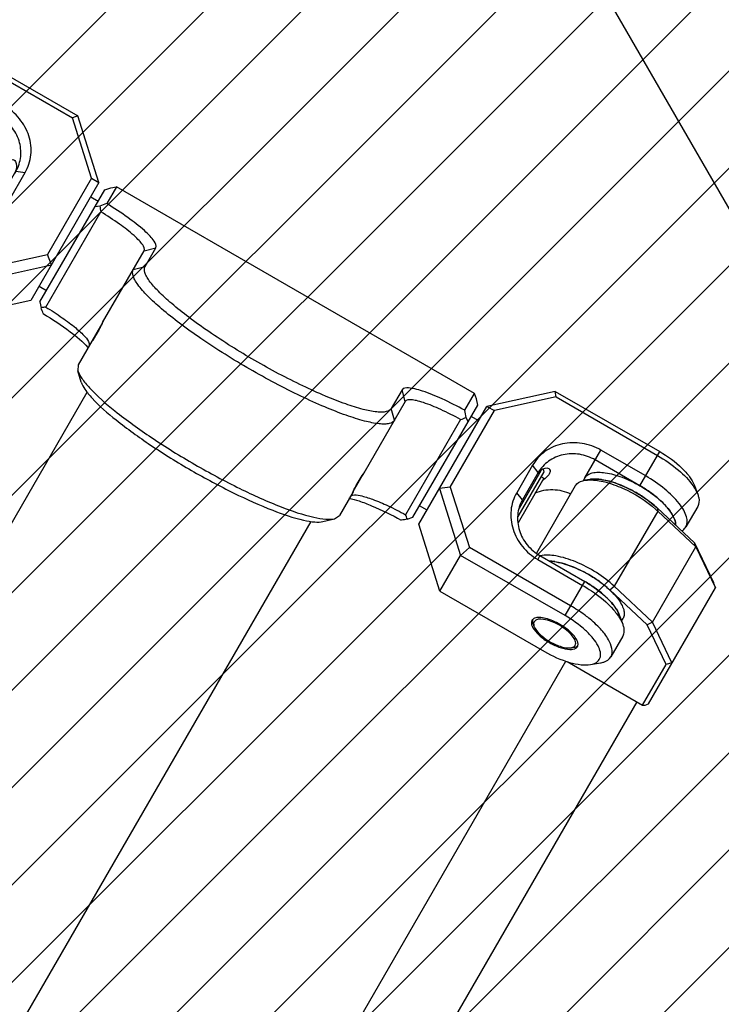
# Model space of a CAD drawing. Header units: millimetres. Extents: x -491 to 2059, y -393 to 795.
# Tile 269 of 323: x 1008 to 1040, y 558 to 604. Entities that reach past the tile are written whole.
import ezdxf

# ---------------------------------------------------------------- set-up
doc = ezdxf.new("R2010")
doc.units = ezdxf.units.MM
doc.header["$LTSCALE"] = 462.55
doc.linetypes.add('PHANTOM', pattern=[0.8, 0.45, -0.05, 0.1, -0.05, 0.1, -0.05])
doc.layers.get('0').update_dxf_attribs({"linetype": 'CONTINUOUS'})
for name, color, linetype in [('2ND_ARM_V2_PITCH_ABL245', 7, 'CONTINUOUS'), ('A2200202_ABL247', 7, 'CONTINUOUS'), ('A2300201_ABL267', 7, 'CONTINUOUS'), ('CSHCS-BR-M4-12_203_PBL298', 7, 'CONTINUOUS'), ('DEFAULT_3', 7, 'PHANTOM'), ('DR1SM11A1001_ABL212', 7, 'CONTINUOUS'), ('DR1SM11P1003_PBL213', 7, 'CONTINUOUS'), ('FWSRM-D10-V4-E2-T2_5_PBL297', 7, 'CONTINUOUS'), ('M2200201_PBL248', 7, 'CONTINUOUS'), ('M2200301_PBL290', 7, 'CONTINUOUS'), ('M2300101_PBL246', 7, 'CONTINUOUS'), ('M2300101_PBL291', 7, 'CONTINUOUS'), ('M2300201_PBL268', 7, 'CONTINUOUS'), ('M2300301_PBL305', 7, 'CONTINUOUS'), ('M2300602_PBL313', 7, 'CONTINUOUS'), ('WFM_0608_06_2_PBL299', 7, 'CONTINUOUS'), ('WFM_0608_06_2_PBL306', 7, 'CONTINUOUS'), ('WFM_0608_06_2_PBL317', 7, 'CONTINUOUS'), ('WFM_0608_06_2_PBL318', 7, 'CONTINUOUS'), ('위_8_VBL211', 7, 'CONTINUOUS')]:
    doc.layers.add(name, color=color, linetype=linetype)

# ---------------------------------------------------------------- blocks, each defined once
blk = doc.blocks.new('DR1SM11P1003_PBL213', base_point=(1489.09, 2262.13))
at = {"layer": 'DR1SM11P1003_PBL213', "color": 7}
blk.add_line((1724.79, 2346.3), (1631.24, 2508.34), dxfattribs=at)
blk = doc.blocks.new('DR1SM11A1001_ABL212', base_point=(1489.09, 2262.13))
at = {"layer": 'DR1SM11P1003_PBL213'}
blk.add_blockref('DR1SM11P1003_PBL213', (1489.09, 2262.13), dxfattribs=at)
blk = doc.blocks.new('M2300101_PBL246', base_point=(3372.22, 4835.72))
at = {"layer": 'M2300101_PBL246', "color": 7}
for p, q in [((3368.56, 4851.57), (3367.41, 4851.38)), ((3364.82, 4848.29), (3366.19, 4850.67)), ((3373.65, 4849.59), (3385.42, 4842.8)), ((3373.91, 4850.04), (3386.03, 4843.04)), ((3377.47, 4844.21), (3372.28, 4847.21)), ((3376.82, 4843.07), (3371.62, 4846.07)), ((3386.03, 4843.04), (3385.42, 4842.8)), ((3387.63, 4835.8), (3385.42, 4842.8)), ((3388.48, 4835.28), (3386.03, 4843.04)), ((3359.85, 4836.49), (3358.7, 4836.29)), ((3377.02, 4833.43), (3378.85, 4836.6)), ((3378.09, 4833.27), (3379.92, 4836.45)), ((3356.11, 4833.21), (3357.48, 4835.59)), ((3388.48, 4835.28), (3380.58, 4821.6)), ((3387.63, 4835.8), (3382.51, 4826.93)), ((3387.63, 4835.8), (3388.48, 4835.28)), ((3364.95, 4834.51), (3370.14, 4831.51)), ((3365.2, 4834.96), (3370.4, 4831.96)), ((3356.51, 4830.7), (3356.11, 4831.8)), ((3375.34, 4825.34), (3363.57, 4832.13)), ((3375.04, 4823.99), (3362.91, 4830.99)), ((3360.51, 4826.83), (3372.64, 4819.83)), ((3375.34, 4825.34), (3382.51, 4826.93)), ((3382.98, 4825.75), (3382.51, 4826.93)), ((3375.04, 4823.99), (3382.98, 4825.75)), ((3375.34, 4825.34), (3375.04, 4823.99)), ((3375.04, 4823.99), (3372.64, 4819.83)), ((3380.58, 4821.6), (3372.64, 4819.83))]:
    blk.add_line(p, q, dxfattribs=at)
at = {"layer": 'M2300101_PBL246', "color": 2}
for p, q in [((3371.62, 4846.07), (3373.91, 4850.04)), ((3375.62, 4840.99), (3377.47, 4844.21)), ((3378.85, 4836.6), (3379.92, 4836.45)), ((3362.91, 4830.99), (3365.2, 4834.96)), ((3377.02, 4833.43), (3378.09, 4833.27)), ((3370.4, 4831.96), (3370.14, 4831.51))]:
    blk.add_line(p, q, dxfattribs=at)
at = {"layer": 'M2300101_PBL246', "color": 7}
for centre, radius, start, end in [((3366.31, 4846.19), 1.38, 117.869, 121.4436), ((3366.38, 4846.08), 1.51, 114.1746, 117.8617), ((3366.8, 4844.25), 3.39, 93.5348, 95.5441), ((3366.65, 4841.01), 6.65, 81.0841, 82.2191), ((3365.78, 4837.21), 10.54, 72.5592, 73.2238), ((3364.69, 4834.25), 13.7, 65.8607, 66.2114), ((3364.3, 4833.41), 14.63, 59.966, 65.8232), ((3376.83, 4837.32), 2.11, 340.6818, 342.8933)]:
    blk.add_arc(centre, radius, start, end, dxfattribs=at)
for points, knots in [([(3366.19, 4850.67), (3366.24, 4850.76), (3366.55, 4851.14), (3367.04, 4851.31), (3367.41, 4851.38)], [0, 0, 0, 0, 0.221512, 1, 1, 1, 1]), ([(3367.41, 4851.38), (3367.49, 4851.39), (3367.86, 4851.44), (3368.24, 4851.43), (3368.52, 4851.41)], [0, 0, 0, 0, 0.228344, 1, 1, 1, 1]), ([(3368.52, 4851.41), (3369.36, 4851.34), (3371.14, 4850.87), (3372.8, 4850.09), (3373.65, 4849.59)], [0, 0, 0, 0, 0.458761, 1, 1, 1, 1]), ([(3368.56, 4851.57), (3368.92, 4851.63), (3369.74, 4851.61), (3371.58, 4851.21), (3372.98, 4850.57), (3373.91, 4850.04)], [0, 0, 0, 0, 0.192445, 0.431857, 1, 1, 1, 1]), ([(3370, 4848.31), (3369.42, 4848.54), (3368.31, 4848.88), (3366.59, 4849.16), (3365.15, 4848.87), (3364.82, 4848.29)], [0, 0, 0, 0, 0.343988, 0.63081, 1, 1, 1, 1]), ([(3364.82, 4848.29), (3364.73, 4848.15), (3364.67, 4847.93), (3364.66, 4847.71), (3364.66, 4847.65)], [0, 0, 0, 0, 0.735504, 1, 1, 1, 1]), ([(3372.28, 4847.21), (3372.09, 4847.32), (3371.35, 4847.73), (3370.58, 4848.08), (3370, 4848.31)], [0, 0, 0, 0, 0.254229, 1, 1, 1, 1]), ([(3366.47, 4847.63), (3366.4, 4847.62), (3366.16, 4847.59), (3365.92, 4847.52), (3365.76, 4847.45)], [0, 0, 0, 0, 0.273183, 1, 1, 1, 1]), ([(3367.55, 4847.59), (3367.46, 4847.6), (3367.14, 4847.64), (3366.82, 4847.65), (3366.59, 4847.64)], [0, 0, 0, 0, 0.268608, 1, 1, 1, 1]), ([(3368.82, 4847.3), (3368.72, 4847.33), (3368.35, 4847.44), (3367.96, 4847.53), (3367.68, 4847.57)], [0, 0, 0, 0, 0.262648, 1, 1, 1, 1]), ([(3370.21, 4846.79), (3370.1, 4846.83), (3369.69, 4847.01), (3369.26, 4847.17), (3368.94, 4847.27)], [0, 0, 0, 0, 0.257366, 1, 1, 1, 1]), ([(3379.92, 4836.45), (3380.28, 4837.07), (3380.74, 4838.51), (3380.48, 4840.77), (3379.35, 4842.81), (3378.15, 4843.82), (3377.47, 4844.21)], [0, 0, 0, 0, 0.239879, 0.485783, 0.74001, 1, 1, 1, 1]), ([(3378.85, 4836.6), (3379.15, 4837.12), (3379.53, 4838.32), (3379.32, 4840.2), (3378.38, 4841.9), (3377.38, 4842.75), (3376.82, 4843.07)], [0, 0, 0, 0, 0.239879, 0.485783, 0.74001, 1, 1, 1, 1]), ([(3374.84, 4838.64), (3375.42, 4838.23), (3376.42, 4837.18), (3376.91, 4835.81), (3376.99, 4835.12)], [0, 0, 0, 0, 0.507826, 1, 1, 1, 1]), ([(3377.85, 4836.89), (3377.87, 4836.97), (3377.93, 4837.25), (3378, 4837.53), (3378.1, 4837.7)], [0, 0, 0, 0, 0.297668, 1, 1, 1, 1]), ([(3378.1, 4837.7), (3378.16, 4837.8), (3378.3, 4837.99), (3378.54, 4837.96), (3378.61, 4837.92)], [0, 0, 0, 0, 0.564831, 1, 1, 1, 1]), ([(3378.61, 4837.92), (3378.68, 4837.88), (3378.98, 4837.55), (3378.95, 4837.04), (3378.85, 4836.7)], [0, 0, 0, 0, 0.18324, 1, 1, 1, 1]), ([(3358.7, 4836.29), (3358.79, 4836.31), (3359.16, 4836.36), (3359.53, 4836.35), (3359.82, 4836.33)], [0, 0, 0, 0, 0.228344, 1, 1, 1, 1]), ([(3359.85, 4836.49), (3359.92, 4836.5), (3360.21, 4836.54), (3360.51, 4836.54), (3360.74, 4836.52)], [0, 0, 0, 0, 0.229573, 1, 1, 1, 1]), ([(3360.74, 4836.52), (3361.46, 4836.47), (3363.02, 4836.07), (3364.46, 4835.39), (3365.2, 4834.96)], [0, 0, 0, 0, 0.457173, 1, 1, 1, 1]), ([(3357.48, 4835.59), (3357.54, 4835.68), (3357.84, 4836.06), (3358.33, 4836.23), (3358.7, 4836.29)], [0, 0, 0, 0, 0.221512, 1, 1, 1, 1]), ([(3359.82, 4836.33), (3359.89, 4836.32), (3360.18, 4836.29), (3360.47, 4836.24), (3360.69, 4836.2)], [0, 0, 0, 0, 0.238573, 1, 1, 1, 1]), ([(3360.69, 4836.2), (3361.04, 4836.13), (3362.52, 4835.75), (3363.92, 4835.1), (3364.95, 4834.51)], [0, 0, 0, 0, 0.227413, 1, 1, 1, 1]), ([(3356.11, 4833.21), (3356.06, 4833.11), (3355.88, 4832.66), (3355.97, 4832.15), (3356.11, 4831.8)], [0, 0, 0, 0, 0.221512, 1, 1, 1, 1]), ([(3363.57, 4832.13), (3362.79, 4832.58), (3361.27, 4833.31), (3359.34, 4833.88), (3357.96, 4833.99), (3356.98, 4833.91), (3356.31, 4833.55), (3356.11, 4833.21)], [0, 0, 0, 0, 0.33547, 0.628879, 0.749766, 0.850615, 1, 1, 1, 1]), ([(3370.14, 4831.51), (3370.82, 4831.12), (3372.3, 4830.59), (3374.63, 4830.64), (3376.71, 4831.54), (3377.73, 4832.65), (3378.09, 4833.27)], [0, 0, 0, 0, 0.25999, 0.514217, 0.760121, 1, 1, 1, 1]), ([(3370.4, 4831.96), (3370.96, 4831.64), (3372.2, 4831.19), (3374.14, 4831.23), (3375.88, 4831.98), (3376.72, 4832.91), (3377.02, 4833.43)], [0, 0, 0, 0, 0.25999, 0.514217, 0.760121, 1, 1, 1, 1]), ([(3362.91, 4830.99), (3362.07, 4831.48), (3360.79, 4832.07), (3359.07, 4832.5), (3357.85, 4832.62), (3356.64, 4832.35), (3356.31, 4831.4), (3356.43, 4830.94), (3356.51, 4830.7)], [0, 0, 0, 0, 0.361434, 0.518775, 0.650721, 0.831337, 0.90722, 1, 1, 1, 1]), ([(3356.51, 4830.7), (3356.64, 4830.37), (3357.07, 4829.66), (3358.33, 4828.26), (3359.59, 4827.37), (3360.51, 4826.83)], [0, 0, 0, 0, 0.192445, 0.431857, 1, 1, 1, 1]), ([(3359.39, 4830.69), (3359.56, 4830.76), (3360, 4830.79), (3361.01, 4830.62), (3361.8, 4830.27), (3362.32, 4829.97)], [0, 0, 0, 0, 0.178512, 0.414058, 1, 1, 1, 1]), ([(3361.1, 4827.86), (3360.67, 4828.11), (3359.93, 4828.63), (3359.31, 4829.32), (3359.13, 4829.67)], [0, 0, 0, 0, 0.558378, 1, 1, 1, 1]), ([(3362.32, 4829.97), (3362.84, 4829.67), (3363.54, 4829.16), (3364.2, 4828.37), (3364.38, 4827.97), (3364.41, 4827.79)], [0, 0, 0, 0, 0.585942, 0.821488, 1, 1, 1, 1]), ([(3363.49, 4827.06), (3363.11, 4827.07), (3362.27, 4827.27), (3361.5, 4827.62), (3361.1, 4827.86)], [0, 0, 0, 0, 0.451283, 1, 1, 1, 1])]:
    blk.add_open_spline(points, degree=3, knots=knots, dxfattribs=at)
for points in [[(3377.79, 4836.57), (3377.81, 4836.68), (3377.83, 4836.78), (3377.85, 4836.89)], [(3378.82, 4836.63), (3378.77, 4836.48), (3378.7, 4836.34), (3378.62, 4836.21)], [(3359.16, 4830.55), (3359.19, 4830.58), (3359.21, 4830.6), (3359.24, 4830.62)], [(3359.24, 4830.62), (3359.29, 4830.65), (3359.34, 4830.67), (3359.39, 4830.69)], [(3359, 4830.1), (3358.99, 4830.21), (3359.01, 4830.34), (3359.07, 4830.44)], [(3359.02, 4830), (3359.01, 4830.03), (3359.01, 4830.06), (3359, 4830.1)], [(3359.13, 4829.67), (3359.08, 4829.78), (3359.04, 4829.88), (3359.02, 4830)], [(3359.07, 4830.44), (3359.1, 4830.48), (3359.13, 4830.52), (3359.16, 4830.55)], [(3364.35, 4827.39), (3364.3, 4827.29), (3364.2, 4827.21), (3364.09, 4827.16)], [(3364.41, 4827.53), (3364.4, 4827.48), (3364.38, 4827.43), (3364.35, 4827.39)], [(3364.41, 4827.79), (3364.42, 4827.74), (3364.43, 4827.68), (3364.42, 4827.63)], [(3364.42, 4827.63), (3364.42, 4827.59), (3364.42, 4827.56), (3364.41, 4827.53)], [(3363.66, 4827.06), (3363.6, 4827.06), (3363.55, 4827.06), (3363.49, 4827.06)], [(3364, 4827.12), (3363.89, 4827.09), (3363.77, 4827.07), (3363.66, 4827.06)], [(3364.09, 4827.16), (3364.06, 4827.14), (3364.03, 4827.13), (3364, 4827.12)]]:
    blk.add_open_spline(points, degree=3, dxfattribs=at)
blk = doc.blocks.new('M2300101_PBL291', base_point=(3441.88, 4795.15))
at = {"layer": 'M2300101_PBL291', "color": 7}
for p, q in [((3441.46, 4811.04), (3433.51, 4809.28)), ((3441.56, 4810.39), (3434.39, 4808.8)), ((3441.56, 4810.39), (3441.46, 4811.04)), ((3441.46, 4811.04), (3453.58, 4804.04)), ((3441.56, 4810.39), (3453.33, 4803.59)), ((3425.62, 4795.6), (3433.51, 4809.28)), ((3433.51, 4809.28), (3434.39, 4808.8)), ((3429.27, 4799.93), (3434.39, 4808.8)), ((3451.95, 4801.21), (3446.76, 4804.21)), ((3438.81, 4802.45), (3436.98, 4799.27)), ((3451.29, 4800.07), (3446.1, 4803.07)), ((3439.48, 4801.6), (3437.64, 4798.43)), ((3429.27, 4799.93), (3428.02, 4799.75)), ((3428.02, 4799.75), (3430.46, 4791.99)), ((3429.27, 4799.93), (3431.48, 4792.92)), ((3457.58, 4800.17), (3457.99, 4799.08)), ((3457.99, 4797.67), (3456.61, 4795.29)), ((3428.06, 4787.83), (3425.62, 4795.6)), ((3430.46, 4791.99), (3431.48, 4792.92)), ((3443.24, 4786.13), (3431.48, 4792.92)), ((3428.06, 4787.83), (3430.46, 4791.99)), ((3442.59, 4784.99), (3430.46, 4791.99)), ((3439.68, 4791.96), (3444.88, 4788.96)), ((3439.42, 4791.51), (3444.62, 4788.51)), ((3428.06, 4787.83), (3440.19, 4780.83)), ((3448.88, 4785.09), (3449.28, 4784)), ((3449.28, 4782.59), (3447.91, 4780.21)), ((3445.54, 4779.31), (3446.69, 4779.5))]:
    blk.add_line(p, q, dxfattribs=at)
at = {"layer": 'M2300101_PBL291', "color": 2}
for p, q in [((3444.9, 4800.99), (3446.76, 4804.21)), ((3451.29, 4800.07), (3453.58, 4804.04)), ((3439.48, 4801.6), (3438.81, 4802.45)), ((3437.64, 4798.43), (3436.98, 4799.27)), ((3439.68, 4791.96), (3439.42, 4791.51)), ((3442.59, 4784.99), (3444.88, 4788.96))]:
    blk.add_line(p, q, dxfattribs=at)
at = {"layer": 'M2300101_PBL291', "color": 7}
for centre, radius, start, end in [((3441.11, 4800.21), 2.11, 137.1081, 139.3183), ((3443.99, 4787.4), 14.63, 54.1667, 60.0342), ((3444.53, 4788.16), 13.7, 53.7936, 54.1289), ((3446.54, 4790.58), 10.54, 46.785, 47.4299), ((3449.39, 4793.23), 6.65, 37.788, 38.9133), ((3452.13, 4794.99), 3.39, 24.4596, 26.468), ((3453.92, 4795.53), 1.51, 2.1307, 5.8332), ((3454.05, 4795.54), 1.38, 358.5563, 2.123)]:
    blk.add_arc(centre, radius, start, end, dxfattribs=at)
for points, knots in [([(3446.76, 4804.21), (3446.08, 4804.6), (3444.6, 4805.14), (3442.27, 4805.09), (3440.18, 4804.18), (3439.17, 4803.07), (3438.81, 4802.45)], [0, 0, 0, 0, 0.25999, 0.514217, 0.760121, 1, 1, 1, 1]), ([(3446.1, 4803.07), (3445.54, 4803.4), (3444.3, 4803.84), (3442.36, 4803.8), (3440.62, 4803.05), (3439.77, 4802.12), (3439.48, 4801.6)], [0, 0, 0, 0, 0.25999, 0.514217, 0.760121, 1, 1, 1, 1]), ([(3453.33, 4803.59), (3454.18, 4803.1), (3455.69, 4802.06), (3456.99, 4800.75), (3457.46, 4800.06)], [0, 0, 0, 0, 0.541239, 1, 1, 1, 1]), ([(3453.58, 4804.04), (3454.51, 4803.51), (3455.76, 4802.61), (3457.03, 4801.21), (3457.46, 4800.51), (3457.58, 4800.17)], [0, 0, 0, 0, 0.568143, 0.807555, 1, 1, 1, 1]), ([(3440.73, 4802.05), (3440.67, 4802.09), (3440.23, 4802.19), (3439.81, 4801.9), (3439.57, 4801.65)], [0, 0, 0, 0, 0.183238, 1, 1, 1, 1]), ([(3440.8, 4801.5), (3440.86, 4801.6), (3440.95, 4801.82), (3440.81, 4802.01), (3440.73, 4802.05)], [0, 0, 0, 0, 0.564832, 1, 1, 1, 1]), ([(3440.8, 4801.5), (3440.78, 4801.45), (3440.61, 4801.22), (3440.4, 4801.03), (3440.23, 4800.88)], [0, 0, 0, 0, 0.20138, 1, 1, 1, 1]), ([(3456.61, 4795.29), (3456.81, 4795.63), (3456.78, 4796.39), (3456.37, 4797.28), (3455.58, 4798.42), (3454.12, 4799.81), (3452.73, 4800.76), (3451.95, 4801.21)], [0, 0, 0, 0, 0.149385, 0.250234, 0.371121, 0.66453, 1, 1, 1, 1]), ([(3457.46, 4800.06), (3457.52, 4799.97), (3457.72, 4799.66), (3457.9, 4799.33), (3457.99, 4799.08)], [0, 0, 0, 0, 0.272057, 1, 1, 1, 1]), ([(3436.98, 4799.27), (3436.62, 4798.65), (3436.16, 4797.22), (3436.42, 4794.96), (3437.54, 4792.92), (3438.75, 4791.9), (3439.42, 4791.51)], [0, 0, 0, 0, 0.239879, 0.485783, 0.74001, 1, 1, 1, 1]), ([(3439.12, 4799.25), (3439.76, 4799.52), (3441.19, 4799.79), (3442.6, 4799.44), (3443.25, 4799.15)], [0, 0, 0, 0, 0.492174, 1, 1, 1, 1]), ([(3453.67, 4798.35), (3453.59, 4798.42), (3453.25, 4798.73), (3452.89, 4799.01), (3452.62, 4799.21)], [0, 0, 0, 0, 0.242025, 1, 1, 1, 1]), ([(3457.99, 4799.08), (3458.04, 4798.95), (3458.18, 4798.49), (3458.16, 4797.96), (3457.99, 4797.67)], [0, 0, 0, 0, 0.293984, 1, 1, 1, 1]), ([(3437.64, 4798.43), (3437.34, 4797.91), (3436.96, 4796.71), (3437.18, 4794.83), (3438.11, 4793.13), (3439.12, 4792.28), (3439.68, 4791.96)], [0, 0, 0, 0, 0.239879, 0.485783, 0.74001, 1, 1, 1, 1]), ([(3454.56, 4797.41), (3454.51, 4797.48), (3454.25, 4797.78), (3453.98, 4798.06), (3453.76, 4798.27)], [0, 0, 0, 0, 0.236885, 1, 1, 1, 1]), ([(3455.16, 4796.5), (3455.13, 4796.56), (3454.98, 4796.85), (3454.8, 4797.11), (3454.65, 4797.3)], [0, 0, 0, 0, 0.231447, 1, 1, 1, 1]), ([(3455.42, 4795.69), (3455.41, 4795.74), (3455.38, 4795.98), (3455.29, 4796.22), (3455.21, 4796.39)], [0, 0, 0, 0, 0.228446, 1, 1, 1, 1]), ([(3456.14, 4794.83), (3456.19, 4794.86), (3456.38, 4794.98), (3456.53, 4795.15), (3456.61, 4795.29)], [0, 0, 0, 0, 0.264496, 1, 1, 1, 1]), ([(3444.62, 4788.51), (3444.97, 4788.31), (3446.27, 4787.5), (3447.47, 4786.52), (3448.21, 4785.68)], [0, 0, 0, 0, 0.267024, 1, 1, 1, 1]), ([(3444.88, 4788.96), (3445.62, 4788.53), (3446.93, 4787.62), (3448.06, 4786.47), (3448.46, 4785.87)], [0, 0, 0, 0, 0.542827, 1, 1, 1, 1]), ([(3445.34, 4784.71), (3445.18, 4784.83), (3444.51, 4785.35), (3443.8, 4785.81), (3443.24, 4786.13)], [0, 0, 0, 0, 0.243846, 1, 1, 1, 1]), ([(3445.54, 4779.31), (3445.78, 4779.35), (3446.24, 4779.48), (3446.9, 4780.24), (3446.53, 4781.42), (3445.81, 4782.42), (3444.58, 4783.7), (3443.43, 4784.5), (3442.59, 4784.99)], [0, 0, 0, 0, 0.09278, 0.168663, 0.349279, 0.481225, 0.638566, 1, 1, 1, 1]), ([(3448.21, 4785.68), (3448.26, 4785.62), (3448.45, 4785.39), (3448.63, 4785.16), (3448.75, 4784.98)], [0, 0, 0, 0, 0.261307, 1, 1, 1, 1]), ([(3448.46, 4785.87), (3448.51, 4785.81), (3448.67, 4785.56), (3448.8, 4785.29), (3448.88, 4785.09)], [0, 0, 0, 0, 0.270814, 1, 1, 1, 1]), ([(3448.75, 4784.98), (3448.81, 4784.89), (3449.02, 4784.58), (3449.19, 4784.25), (3449.28, 4784)], [0, 0, 0, 0, 0.272057, 1, 1, 1, 1]), ([(3442, 4783.97), (3441.47, 4784.27), (3440.69, 4784.62), (3439.67, 4784.79), (3439.23, 4784.76), (3439.06, 4784.69)], [0, 0, 0, 0, 0.585942, 0.821488, 1, 1, 1, 1]), ([(3444.09, 4781.79), (3444.06, 4781.97), (3443.87, 4782.37), (3443.22, 4783.16), (3442.52, 4783.67), (3442, 4783.97)], [0, 0, 0, 0, 0.178512, 0.414058, 1, 1, 1, 1]), ([(3447.91, 4780.21), (3448.24, 4780.78), (3447.78, 4782.18), (3446.67, 4783.53), (3445.82, 4784.32), (3445.34, 4784.71)], [0, 0, 0, 0, 0.36919, 0.656012, 1, 1, 1, 1]), ([(3449.28, 4784), (3449.33, 4783.87), (3449.47, 4783.41), (3449.45, 4782.88), (3449.28, 4782.59)], [0, 0, 0, 0, 0.293984, 1, 1, 1, 1]), ([(3438.81, 4783.67), (3438.99, 4783.32), (3439.61, 4782.63), (3440.34, 4782.11), (3440.78, 4781.86)], [0, 0, 0, 0, 0.441622, 1, 1, 1, 1]), ([(3440.78, 4781.86), (3441.18, 4781.62), (3441.95, 4781.27), (3442.78, 4781.07), (3443.16, 4781.06)], [0, 0, 0, 0, 0.548717, 1, 1, 1, 1]), ([(3440.19, 4780.83), (3441.11, 4780.3), (3442.51, 4779.66), (3444.36, 4779.26), (3445.18, 4779.25), (3445.54, 4779.31)], [0, 0, 0, 0, 0.568143, 0.807555, 1, 1, 1, 1]), ([(3446.69, 4779.5), (3446.83, 4779.52), (3447.29, 4779.63), (3447.74, 4779.91), (3447.91, 4780.21)], [0, 0, 0, 0, 0.293984, 1, 1, 1, 1])]:
    blk.add_open_spline(points, degree=3, knots=knots, dxfattribs=at)
for points in [[(3439.51, 4801.59), (3439.41, 4801.47), (3439.32, 4801.34), (3439.25, 4801.21)], [(3440.23, 4800.88), (3440.14, 4800.81), (3440.06, 4800.74), (3439.98, 4800.67)], [(3438.75, 4784.44), (3438.69, 4784.34), (3438.67, 4784.21), (3438.68, 4784.1)], [(3438.68, 4784.1), (3438.68, 4784.06), (3438.69, 4784.03), (3438.69, 4784)], [(3438.69, 4784), (3438.72, 4783.88), (3438.76, 4783.78), (3438.81, 4783.67)], [(3438.84, 4784.55), (3438.8, 4784.52), (3438.77, 4784.48), (3438.75, 4784.44)], [(3438.92, 4784.62), (3438.89, 4784.6), (3438.86, 4784.58), (3438.84, 4784.55)], [(3439.06, 4784.69), (3439.01, 4784.67), (3438.96, 4784.65), (3438.92, 4784.62)], [(3444.03, 4781.39), (3444.05, 4781.43), (3444.07, 4781.48), (3444.08, 4781.53)], [(3444.08, 4781.53), (3444.09, 4781.56), (3444.09, 4781.59), (3444.1, 4781.63)], [(3444.1, 4781.63), (3444.1, 4781.68), (3444.1, 4781.74), (3444.09, 4781.79)], [(3443.16, 4781.06), (3443.22, 4781.06), (3443.28, 4781.06), (3443.33, 4781.06)], [(3443.33, 4781.06), (3443.45, 4781.07), (3443.56, 4781.09), (3443.67, 4781.12)], [(3443.67, 4781.12), (3443.7, 4781.13), (3443.73, 4781.14), (3443.77, 4781.16)], [(3443.77, 4781.16), (3443.87, 4781.21), (3443.97, 4781.29), (3444.03, 4781.39)]]:
    blk.add_open_spline(points, degree=3, dxfattribs=at)
blk = doc.blocks.new('FWSRM-D10-V4-E2-T2_5_PBL297', base_point=(3438.62, 4799.26))
at = {"layer": 'FWSRM-D10-V4-E2-T2_5_PBL297', "color": 7}
for p, q in [((3440.12, 4801.71), (3437.12, 4796.52)), ((3439.77, 4801.81), (3437.25, 4797.45)), ((3440.04, 4801.99), (3440.12, 4801.71))]:
    blk.add_line(p, q, dxfattribs=at)
blk = doc.blocks.new('CSHCS-BR-M4-12_203_PBL298', base_point=(3438.64, 4798.45))
at = {"layer": 'CSHCS-BR-M4-12_203_PBL298', "color": 7}
for p, q in [((3440.14, 4800.95), (3437.14, 4795.76)), ((3439.79, 4801.15), (3440.14, 4800.95))]:
    blk.add_line(p, q, dxfattribs=at)
blk = doc.blocks.new('M2300602_PBL313', base_point=(3441.45, 4782.91))
at = {"layer": 'M2300602_PBL313', "color": 7}
for p, q in [((3439, 4783.73), (3438.88, 4784.06)), ((3443.29, 4781.26), (3443.63, 4781.32))]:
    blk.add_line(p, q, dxfattribs=at)
for points in [[(3438.83, 4784.55), (3438.82, 4784.52), (3438.82, 4784.48), (3438.81, 4784.44)], [(3439, 4784.29), (3438.97, 4784.22), (3438.95, 4784.14), (3438.94, 4784.07)], [(3443.61, 4781.37), (3443.67, 4781.42), (3443.73, 4781.47), (3443.77, 4781.54)], [(3444, 4781.45), (3444.03, 4781.47), (3444.06, 4781.5), (3444.08, 4781.52)]]:
    blk.add_open_spline(points, degree=3, dxfattribs=at)
for points, knots in [([(3438.81, 4784.44), (3438.81, 4784.42), (3438.81, 4784.28), (3438.85, 4784.16), (3438.88, 4784.06)], [0, 0, 0, 0, 0.226945, 1, 1, 1, 1]), ([(3438.94, 4784.07), (3438.94, 4783.99), (3438.96, 4783.87), (3438.99, 4783.76), (3439, 4783.73)], [0, 0, 0, 0, 0.724708, 1, 1, 1, 1]), ([(3441.94, 4783.87), (3441.63, 4784.04), (3441.02, 4784.33), (3440.09, 4784.62), (3439.19, 4784.61), (3439, 4784.29)], [0, 0, 0, 0, 0.340666, 0.638672, 1, 1, 1, 1]), ([(3439, 4783.73), (3439.13, 4783.39), (3439.72, 4782.71), (3440.81, 4781.92), (3442.05, 4781.36), (3442.92, 4781.2), (3443.29, 4781.26)], [0, 0, 0, 0, 0.215231, 0.5, 0.784769, 1, 1, 1, 1]), ([(3443.77, 4781.54), (3443.95, 4781.86), (3443.51, 4782.64), (3442.8, 4783.3), (3442.24, 4783.69), (3441.94, 4783.87)], [0, 0, 0, 0, 0.361328, 0.659334, 1, 1, 1, 1]), ([(3443.63, 4781.32), (3443.67, 4781.32), (3443.8, 4781.35), (3443.92, 4781.4), (3444, 4781.45)], [0, 0, 0, 0, 0.276261, 1, 1, 1, 1]), ([(3443.29, 4781.26), (3443.32, 4781.26), (3443.43, 4781.29), (3443.54, 4781.33), (3443.61, 4781.37)], [0, 0, 0, 0, 0.275292, 1, 1, 1, 1])]:
    blk.add_open_spline(points, degree=3, knots=knots, dxfattribs=at)
blk = doc.blocks.new('2ND_ARM_V2_PITCH_ABL245', base_point=(3407.05, 4815.44))
at = {"layer": 'CSHCS-BR-M4-12_203_PBL298'}
blk.add_blockref('CSHCS-BR-M4-12_203_PBL298', (3438.64, 4798.45), dxfattribs=at)
at = {"layer": 'FWSRM-D10-V4-E2-T2_5_PBL297'}
blk.add_blockref('FWSRM-D10-V4-E2-T2_5_PBL297', (3438.62, 4799.26), dxfattribs=at)
at = {"layer": 'M2300101_PBL246'}
blk.add_blockref('M2300101_PBL246', (3372.22, 4835.72), dxfattribs=at)
at = {"layer": 'M2300101_PBL291'}
blk.add_blockref('M2300101_PBL291', (3441.88, 4795.15), dxfattribs=at)
at = {"layer": 'M2300602_PBL313'}
blk.add_blockref('M2300602_PBL313', (3441.45, 4782.91), dxfattribs=at)
blk = doc.blocks.new('M2200201_PBL248', base_point=(3407.05, 4815.32))
at = {"layer": 'M2200201_PBL248', "color": 7}
for p, q in [((3381.64, 4821.43), (3389.15, 4834.44)), ((3389.15, 4834.44), (3389.88, 4834.69)), ((3390.51, 4834.79), (3389.38, 4832.84)), ((3389.88, 4834.69), (3390.51, 4834.79)), ((3432.08, 4810.79), (3390.51, 4834.79)), ((3382.31, 4820.83), (3388.7, 4831.89)), ((3388.59, 4832.56), (3388.03, 4832.49)), ((3388.91, 4819.02), (3393.73, 4827.37)), ((3393.83, 4825.54), (3395.09, 4827.72)), ((3381.64, 4821.43), (3381.76, 4820.74)), ((3387.68, 4816.9), (3388.86, 4818.94)), ((3387.67, 4816.88), (3387.68, 4816.9)), ((3387.67, 4816.88), (3386.09, 4814.13)), ((3387.36, 4816.61), (3387.35, 4816.31)), ((3386.09, 4814.13), (3386.05, 4813.43)), ((3386.43, 4812.12), (3386.05, 4813.43)), ((3423.67, 4811.22), (3422.41, 4809.04)), ((3430.95, 4808.84), (3432.08, 4810.79)), ((3432.31, 4810.19), (3432.08, 4810.79)), ((3432.45, 4809.44), (3432.31, 4810.19)), ((3424.04, 4809.87), (3419.22, 4801.52)), ((3424.94, 4796.43), (3432.45, 4809.44)), ((3430.47, 4807.77), (3424.08, 4796.71)), ((3431.33, 4807.49), (3431.11, 4808.01)), ((3417.99, 4799.4), (3419.17, 4801.44)), ((3417.98, 4799.38), (3416.4, 4796.63)), ((3417.66, 4798.81), (3417.91, 4798.98)), ((3417.99, 4799.4), (3417.98, 4799.38)), ((3415.81, 4796.25), (3416.4, 4796.63)), ((3424.28, 4796.19), (3424.94, 4796.43)), ((3414.49, 4795.92), (3415.81, 4796.25))]:
    blk.add_line(p, q, dxfattribs=at)
at = {"layer": 'M2200201_PBL248', "color": 2}
for p, q in [((3393.73, 4827.37), (3395.09, 4827.72)), ((3392.47, 4825.19), (3393.83, 4825.54)), ((3424.04, 4809.87), (3423.67, 4811.22)), ((3422.78, 4807.69), (3422.41, 4809.04))]:
    blk.add_line(p, q, dxfattribs=at)
at = {"layer": 'M2200201_PBL248', "color": 7}
for centre, radius, start, end in [((3449.73, 4657.03), 185.88, 108.9445, 109.2039), ((3414.3, 4836.38), 26, 188.4357, 189.9483), ((3384.18, 4807.04), 13.91, 97.7331, 100.0282), ((3277.69, 4780.53), 111.57, 20.7593, 21.1239), ((3373.15, 4826.44), 17.4, 330.1301, 330.4708), ((3421.56, 4832.19), 26, 290.0517, 291.5643), ((3248.52, 4773.19), 185.88, 10.7961, 11.0555), ((3411.21, 4791.44), 13.91, 19.9718, 22.2669), ((3441.5, 4685.95), 111.57, 98.8761, 99.2407)]:
    blk.add_arc(centre, radius, start, end, dxfattribs=at)
for points, knots in [([(3393.73, 4827.37), (3393.85, 4827.58), (3393.57, 4828.08), (3393.13, 4828.59), (3392.24, 4829.45), (3390.77, 4830.57), (3389.44, 4831.44), (3388.7, 4831.89)], [0, 0, 0, 0, 0.10082, 0.193112, 0.313475, 0.625324, 1, 1, 1, 1]), ([(3395.09, 4827.72), (3395.22, 4827.95), (3394.9, 4828.52), (3394.4, 4829.1), (3393.39, 4830.07), (3391.73, 4831.34), (3390.22, 4832.33), (3389.38, 4832.84)], [0, 0, 0, 0, 0.100819, 0.193112, 0.313474, 0.625324, 1, 1, 1, 1]), ([(3422.78, 4807.69), (3422.66, 4807.48), (3422.24, 4807.28), (3421.62, 4807.23), (3420.65, 4807.28), (3419.15, 4807.61), (3417.04, 4808.28), (3414.57, 4809.25), (3410.8, 4810.97), (3405.96, 4813.55), (3401.3, 4816.45), (3397.93, 4818.86), (3395.85, 4820.51), (3394.22, 4822), (3393.19, 4823.14), (3392.66, 4823.95), (3392.39, 4824.51), (3392.35, 4824.98), (3392.47, 4825.19)], [0, 0, 0, 0, 0.019726, 0.033974, 0.051838, 0.098734, 0.159839, 0.233287, 0.316529, 0.5, 0.683471, 0.766713, 0.840161, 0.901266, 0.948162, 0.966026, 0.980274, 1, 1, 1, 1]), ([(3422.41, 4809.04), (3422.3, 4808.85), (3421.89, 4808.66), (3421.31, 4808.61), (3420.4, 4808.66), (3418.98, 4808.96), (3416.99, 4809.6), (3414.67, 4810.51), (3411.11, 4812.13), (3406.54, 4814.56), (3402.15, 4817.3), (3398.98, 4819.57), (3397.02, 4821.13), (3395.48, 4822.53), (3394.5, 4823.61), (3394.01, 4824.37), (3393.76, 4824.9), (3393.72, 4825.35), (3393.83, 4825.54)], [0, 0, 0, 0, 0.019726, 0.033974, 0.051838, 0.098734, 0.159839, 0.233287, 0.316529, 0.5, 0.683471, 0.766713, 0.840161, 0.901266, 0.948162, 0.966026, 0.980274, 1, 1, 1, 1]), ([(3382.31, 4820.83), (3382.96, 4820.43), (3384.14, 4819.67), (3385.69, 4818.52), (3386.75, 4817.55), (3387.28, 4816.9), (3387.36, 4816.61)], [0, 0, 0, 0, 0.341906, 0.638808, 0.863674, 1, 1, 1, 1]), ([(3382.01, 4820.08), (3383.09, 4819.42), (3384.9, 4818.22), (3386.6, 4816.83), (3387.2, 4816.14)], [0, 0, 0, 0, 0.577818, 1, 1, 1, 1]), ([(3388.87, 4818.94), (3388.83, 4818.88), (3388.65, 4818.51), (3388.46, 4818.15), (3388.29, 4817.86)], [0, 0, 0, 0, 0.170345, 1, 1, 1, 1]), ([(3387.76, 4816.99), (3387.74, 4816.96), (3387.71, 4816.94), (3387.68, 4816.87), (3387.67, 4816.88)], [0, 0, 0, 0, 0.744517, 1, 1, 1, 1]), ([(3388.24, 4817.77), (3388.19, 4817.69), (3388.04, 4817.42), (3387.88, 4817.16), (3387.76, 4816.99)], [0, 0, 0, 0, 0.307623, 1, 1, 1, 1]), ([(3386.05, 4813.43), (3386.14, 4813.12), (3386.55, 4812.41), (3387.92, 4810.78), (3390.63, 4808.45), (3394.73, 4805.5), (3399.58, 4802.5), (3404.6, 4799.8), (3409.21, 4797.72), (3412.58, 4796.55), (3414.68, 4796.17), (3415.49, 4796.17), (3415.81, 4796.25)], [0, 0, 0, 0, 0.028099, 0.068106, 0.181987, 0.331445, 0.5, 0.668555, 0.818013, 0.931894, 0.971901, 1, 1, 1, 1]), ([(3386.43, 4812.12), (3386.52, 4811.83), (3386.9, 4811.16), (3388.19, 4809.62), (3390.74, 4807.43), (3394.61, 4804.64), (3399.18, 4801.81), (3403.92, 4799.27), (3408.26, 4797.31), (3411.44, 4796.2), (3413.42, 4795.85), (3414.19, 4795.85), (3414.49, 4795.92)], [0, 0, 0, 0, 0.028099, 0.068106, 0.181987, 0.331445, 0.5, 0.668555, 0.818013, 0.931894, 0.971901, 1, 1, 1, 1]), ([(3430.95, 4808.84), (3430.09, 4809.31), (3428.49, 4810.12), (3426.55, 4810.93), (3425.21, 4811.32), (3424.45, 4811.46), (3423.8, 4811.45), (3423.67, 4811.22)], [0, 0, 0, 0, 0.374676, 0.686526, 0.806888, 0.899181, 1, 1, 1, 1]), ([(3430.47, 4807.77), (3429.71, 4808.18), (3428.29, 4808.9), (3426.59, 4809.61), (3425.4, 4809.96), (3424.74, 4810.08), (3424.16, 4810.08), (3424.04, 4809.87)], [0, 0, 0, 0, 0.374676, 0.686525, 0.806888, 0.89918, 1, 1, 1, 1]), ([(3418.02, 4799.48), (3418.09, 4799.62), (3418.44, 4800.29), (3418.85, 4800.94), (3419.18, 4801.45)], [0, 0, 0, 0, 0.202215, 1, 1, 1, 1]), ([(3417.5, 4798.62), (3417.9, 4798.54), (3418.79, 4798.29), (3420.85, 4797.5), (3422.46, 4796.69), (3423.58, 4796.08)], [0, 0, 0, 0, 0.183066, 0.419526, 1, 1, 1, 1]), ([(3417.91, 4798.98), (3418.2, 4799.05), (3419.02, 4798.91), (3420.4, 4798.48), (3422.16, 4797.72), (3423.42, 4797.07), (3424.08, 4796.71)], [0, 0, 0, 0, 0.136326, 0.361192, 0.658094, 1, 1, 1, 1]), ([(3417.98, 4799.38), (3417.97, 4799.38), (3418.01, 4799.43), (3418.01, 4799.45), (3418.02, 4799.48)], [0, 0, 0, 0, 0.255089, 1, 1, 1, 1])]:
    blk.add_open_spline(points, degree=3, knots=knots, dxfattribs=at)
at = {"layer": 'M2200201_PBL248', "color": 134}
for points in [[(3388.31, 4817.85), (3388.37, 4817.96), (3388.49, 4818.17), (3388.65, 4818.48), (3388.79, 4818.75), (3388.9, 4818.98), (3388.99, 4819.16), (3389.02, 4819.22), (3389.03, 4819.24)], [(3387.56, 4816.68), (3387.55, 4816.67), (3387.54, 4816.65), (3387.58, 4816.7), (3387.67, 4816.82), (3387.8, 4817), (3387.95, 4817.24), (3388.13, 4817.54), (3388.25, 4817.74), (3388.31, 4817.85)], [(3417.86, 4799.17), (3417.86, 4799.17), (3417.87, 4799.18), (3417.87, 4799.18)]]:
    blk.add_open_spline(points, degree=3, dxfattribs=at)
at = {"layer": 'M2200201_PBL248', "color": 7}
for points in [[(3388.91, 4819.02), (3388.9, 4819), (3388.88, 4818.97), (3388.87, 4818.94)], [(3419.18, 4801.45), (3419.19, 4801.47), (3419.21, 4801.5), (3419.22, 4801.52)]]:
    blk.add_open_spline(points, degree=3, dxfattribs=at)
at = {"layer": 'M2200201_PBL248', "color": 134}
blk.add_open_spline([(3419.35, 4801.74), (3419.33, 4801.72), (3419.3, 4801.66), (3419.19, 4801.5), (3419.05, 4801.28), (3418.88, 4801.02), (3418.7, 4800.73), (3418.51, 4800.41), (3418.33, 4800.1), (3418.16, 4799.8), (3418.03, 4799.55), (3417.93, 4799.35), (3417.87, 4799.21), (3417.85, 4799.16), (3417.86, 4799.16), (3417.86, 4799.17)], degree=3, knots=[0, 0, 0, 0, 0.078947, 0.157895, 0.236842, 0.315789, 0.394737, 0.473684, 0.552632, 0.631579, 0.710526, 0.789474, 0.868421, 0.947368, 1, 1, 1, 1], dxfattribs=at)
blk = doc.blocks.new('M2200301_PBL290', base_point=(3375.64, 4761.04))
at = {"layer": 'M2200301_PBL290', "color": 7}
for p, q in [((3338.17, 4726.13), (3387.13, 4810.94)), ((3364.15, 4711.13), (3413.11, 4795.94))]:
    blk.add_line(p, q, dxfattribs=at)
blk = doc.blocks.new('WFM_0608_06_2_PBL317', base_point=(3429.13, 4802.69))
at = {"layer": 'WFM_0608_06_2_PBL317', "color": 7}
for p, q in [((3432.57, 4807.63), (3431.7, 4808.13)), ((3426.57, 4797.24), (3425.7, 4797.74))]:
    blk.add_line(p, q, dxfattribs=at)
blk = doc.blocks.new('WFM_0608_06_2_PBL318', base_point=(3384.96, 4828.19))
at = {"layer": 'WFM_0608_06_2_PBL318', "color": 7}
for p, q in [((3387.53, 4833.63), (3388.4, 4833.13)), ((3381.53, 4823.24), (3382.4, 4822.74))]:
    blk.add_line(p, q, dxfattribs=at)
blk = doc.blocks.new('A2200202_ABL247', base_point=(3375.26, 4754.7))
at = {"layer": 'M2200201_PBL248'}
blk.add_blockref('M2200201_PBL248', (3407.05, 4815.32), dxfattribs=at)
at = {"layer": 'M2200301_PBL290'}
blk.add_blockref('M2200301_PBL290', (3375.64, 4761.04), dxfattribs=at)
at = {"layer": 'WFM_0608_06_2_PBL317'}
blk.add_blockref('WFM_0608_06_2_PBL317', (3429.13, 4802.69), dxfattribs=at)
at = {"layer": 'WFM_0608_06_2_PBL318'}
blk.add_blockref('WFM_0608_06_2_PBL318', (3384.96, 4828.19), dxfattribs=at)
blk = doc.blocks.new('M2300201_PBL268', base_point=(3449.66, 4787.72))
at = {"layer": 'M2300201_PBL268', "color": 7}
for p, q in [((3443.78, 4800.05), (3439.28, 4792.26)), ((3445.48, 4800.81), (3444.91, 4800.71)), ((3453.27, 4797.5), (3457.63, 4793.44)), ((3453.35, 4797.13), (3457.79, 4792.98)), ((3452.75, 4784.25), (3457.79, 4792.98)), ((3457.63, 4793.44), (3459.81, 4788.82)), ((3457.79, 4792.98), (3457.63, 4793.44)), ((3457.79, 4792.98), (3460.04, 4788.22)), ((3452.75, 4784.25), (3448.31, 4788.4)), ((3460.04, 4788.22), (3459.81, 4788.82)), ((3452.13, 4783.91), (3447.77, 4787.97)), ((3452.26, 4774.74), (3460.04, 4788.22)), ((3452.75, 4784.25), (3452.13, 4783.91)), ((3454.31, 4779.3), (3452.13, 4783.91)), ((3455, 4779.49), (3452.75, 4784.25)), ((3442.82, 4779.66), (3451.59, 4774.59)), ((3451.59, 4774.59), (3454.31, 4779.3)), ((3455, 4779.49), (3454.31, 4779.3)), ((3451.59, 4774.59), (3451.88, 4774.58)), ((3451.88, 4774.58), (3452.26, 4774.74))]:
    blk.add_line(p, q, dxfattribs=at)
at = {"layer": 'M2300201_PBL268', "color": 2}
for p, q in [((3453.27, 4797.5), (3453.35, 4797.13)), ((3453.35, 4797.13), (3448.31, 4788.4)), ((3447.77, 4787.97), (3448.31, 4788.4))]:
    blk.add_line(p, q, dxfattribs=at)
at = {"layer": 'M2300201_PBL268', "color": 7}
for centre, radius, start, end in [((3445.36, 4788.56), 11.71, 47.0045, 48.3767), ((3440.36, 4784.69), 6.65, 81.0879, 82.2218), ((3439.5, 4780.9), 10.54, 72.5576, 73.2219), ((3438.4, 4777.93), 13.7, 65.8638, 66.2147), ((3438.02, 4777.09), 14.63, 59.9623, 65.823), ((3438.05, 4777.11), 14.6, 54.1544, 60.0377), ((3438.57, 4777.85), 13.69, 53.7812, 54.1126), ((3440.59, 4780.27), 10.54, 46.997, 47.431)]:
    blk.add_arc(centre, radius, start, end, dxfattribs=at)
for points, knots in [([(3443.78, 4800.05), (3443.83, 4800.14), (3444.11, 4800.49), (3444.57, 4800.65), (3444.91, 4800.71)], [0, 0, 0, 0, 0.221513, 1, 1, 1, 1]), ([(3445.45, 4800.76), (3446.05, 4800.76), (3447.36, 4800.54), (3450.04, 4799.56), (3451.99, 4798.34), (3453.14, 4797.32)], [0, 0, 0, 0, 0.207625, 0.461511, 1, 1, 1, 1]), ([(3445.48, 4800.81), (3445.84, 4800.87), (3446.67, 4800.85), (3448.51, 4800.45), (3449.92, 4799.81), (3450.85, 4799.27)], [0, 0, 0, 0, 0.192422, 0.431865, 1, 1, 1, 1]), ([(3450.85, 4799.27), (3451.07, 4799.14), (3451.93, 4798.62), (3452.73, 4798.01), (3453.27, 4797.5)], [0, 0, 0, 0, 0.259319, 1, 1, 1, 1]), ([(3448.31, 4788.4), (3447.67, 4788.99), (3446.24, 4790.06), (3443.95, 4791.26), (3441.75, 4791.97), (3440.31, 4792.08), (3439.72, 4791.95)], [0, 0, 0, 0, 0.273614, 0.557375, 0.810125, 1, 1, 1, 1]), ([(3442.54, 4790.99), (3442.44, 4791.02), (3442.06, 4791.12), (3441.68, 4791.21), (3441.39, 4791.25)], [0, 0, 0, 0, 0.262682, 1, 1, 1, 1]), ([(3443.93, 4790.47), (3443.82, 4790.52), (3443.4, 4790.69), (3442.98, 4790.85), (3442.66, 4790.95)], [0, 0, 0, 0, 0.257257, 1, 1, 1, 1]), ([(3447.71, 4788.03), (3447.63, 4788.1), (3447.29, 4788.41), (3446.94, 4788.69), (3446.66, 4788.89)], [0, 0, 0, 0, 0.241742, 1, 1, 1, 1])]:
    blk.add_open_spline(points, degree=3, knots=knots, dxfattribs=at)
for points in [[(3444.91, 4800.71), (3445.09, 4800.74), (3445.27, 4800.75), (3445.45, 4800.76)], [(3441.26, 4791.27), (3441.12, 4791.29), (3440.97, 4791.31), (3440.82, 4791.32)]]:
    blk.add_open_spline(points, degree=3, dxfattribs=at)
blk = doc.blocks.new('WFM_0608_06_2_PBL299', base_point=(3450.06, 4798.57))
at = {"layer": 'WFM_0608_06_2_PBL299', "color": 7}
blk.add_line((3444.9, 4800.99), (3444.7, 4800.64), dxfattribs=at)
for centre, radius, start, end in [((3445.94, 4798.06), 2.79, 98.2196, 99.6052), ((3445.96, 4797.94), 2.91, 97.6468, 98.2252), ((3445.97, 4797.85), 2.99, 96.9214, 97.646), ((3446.01, 4797.55), 3.3, 93.5111, 96.8781), ((3445.86, 4794.18), 6.68, 81.0936, 82.2119), ((3444.98, 4790.37), 10.59, 72.5697, 73.2113), ((3443.87, 4787.39), 13.77, 65.8764, 66.2103), ((3443.46, 4786.51), 14.74, 59.9888, 65.8091), ((3443.57, 4786.68), 14.54, 54.1533, 60.0514), ((3444.02, 4787.31), 13.77, 53.7815, 54.1263), ((3446.02, 4789.72), 10.64, 46.9796, 47.4381), ((3446.22, 4789.93), 10.35, 46.3067, 46.9806)]:
    blk.add_arc(centre, radius, start, end, dxfattribs=at)
for points, knots in [([(3444.9, 4800.99), (3444.98, 4801.13), (3445.24, 4801.39), (3445.79, 4801.6), (3446.49, 4801.67), (3447.31, 4801.6), (3448.24, 4801.4), (3449.61, 4800.95), (3450.63, 4800.46), (3451.29, 4800.07)], [0, 0, 0, 0, 0.069976, 0.151975, 0.252472, 0.372933, 0.511804, 0.66574, 1, 1, 1, 1]), ([(3446.76, 4800.8), (3446.68, 4800.81), (3446.36, 4800.85), (3446.04, 4800.86), (3445.81, 4800.84)], [0, 0, 0, 0, 0.268638, 1, 1, 1, 1]), ([(3448.04, 4800.51), (3447.94, 4800.54), (3447.56, 4800.65), (3447.18, 4800.73), (3446.89, 4800.78)], [0, 0, 0, 0, 0.262719, 1, 1, 1, 1]), ([(3449.43, 4799.99), (3449.32, 4800.04), (3448.9, 4800.22), (3448.48, 4800.37), (3448.15, 4800.48)], [0, 0, 0, 0, 0.257273, 1, 1, 1, 1]), ([(3451.29, 4800.07), (3451.87, 4799.74), (3452.94, 4799.03), (3454.09, 4798), (3454.78, 4797.14), (3455.23, 4796.43), (3455.44, 4795.85), (3455.43, 4795.49)], [0, 0, 0, 0, 0.31527, 0.60064, 0.72435, 0.832461, 1, 1, 1, 1]), ([(3453.21, 4797.56), (3453.13, 4797.63), (3452.79, 4797.93), (3452.44, 4798.21), (3452.16, 4798.42)], [0, 0, 0, 0, 0.242103, 1, 1, 1, 1])]:
    blk.add_open_spline(points, degree=3, knots=knots, dxfattribs=at)
blk = doc.blocks.new('M2300301_PBL305', base_point=(3415.17, 4724.87))
at = {"layer": 'M2300301_PBL305', "color": 7}
for p, q in [((3379.37, 4670.03), (3442.69, 4779.71)), ((3392.39, 4673.52), (3450.96, 4774.96))]:
    blk.add_line(p, q, dxfattribs=at)
blk = doc.blocks.new('WFM_0608_06_2_PBL306', base_point=(3445.13, 4787.84))
at = {"layer": 'WFM_0608_06_2_PBL306', "color": 7}
blk.add_line((3449.15, 4784.36), (3449.33, 4784.67), dxfattribs=at)
for centre, radius, start, end in [((3437.62, 4776.36), 14.54, 54.16, 60.0512), ((3438.06, 4776.99), 13.77, 53.7844, 54.1331), ((3440.09, 4779.44), 10.59, 46.7805, 47.4424), ((3442.95, 4782.1), 6.68, 37.7823, 38.9112), ((3445.8, 4783.91), 3.3, 23.1038, 26.49), ((3446.08, 4784.04), 2.99, 22.3316, 23.0599), ((3446.16, 4784.07), 2.9, 21.7555, 22.3307), ((3446.27, 4784.11), 2.78, 20.3959, 21.7609)]:
    blk.add_arc(centre, radius, start, end, dxfattribs=at)
for points, knots in [([(3440.8, 4791.32), (3441.14, 4791.3), (3441.87, 4791.19), (3443.42, 4790.74), (3444.58, 4790.19), (3445.34, 4789.75)], [0, 0, 0, 0, 0.212289, 0.456056, 1, 1, 1, 1]), ([(3445.34, 4789.75), (3446, 4789.37), (3446.93, 4788.74), (3448.01, 4787.77), (3448.65, 4787.07), (3449.12, 4786.39), (3449.41, 4785.75), (3449.51, 4785.17), (3449.41, 4784.81), (3449.33, 4784.67)], [0, 0, 0, 0, 0.334259, 0.488194, 0.627066, 0.747527, 0.848025, 0.930024, 1, 1, 1, 1]), ([(3447.25, 4787.24), (3447.17, 4787.31), (3446.83, 4787.61), (3446.48, 4787.9), (3446.2, 4788.1)], [0, 0, 0, 0, 0.242106, 1, 1, 1, 1]), ([(3448.15, 4786.29), (3448.09, 4786.37), (3447.84, 4786.67), (3447.56, 4786.95), (3447.34, 4787.15)], [0, 0, 0, 0, 0.236864, 1, 1, 1, 1]), ([(3448.45, 4785.89), (3448.43, 4785.92), (3448.36, 4786.02), (3448.29, 4786.12), (3448.23, 4786.19)], [0, 0, 0, 0, 0.243837, 1, 1, 1, 1]), ([(3448.75, 4785.39), (3448.73, 4785.43), (3448.64, 4785.6), (3448.53, 4785.77), (3448.45, 4785.89)], [0, 0, 0, 0, 0.23759, 1, 1, 1, 1])]:
    blk.add_open_spline(points, degree=3, knots=knots, dxfattribs=at)
blk = doc.blocks.new('A2300201_ABL267', base_point=(3419.71, 4735.84))
at = {"layer": 'M2300201_PBL268'}
blk.add_blockref('M2300201_PBL268', (3449.66, 4787.72), dxfattribs=at)
at = {"layer": 'M2300301_PBL305'}
blk.add_blockref('M2300301_PBL305', (3415.17, 4724.87), dxfattribs=at)
at = {"layer": 'WFM_0608_06_2_PBL299'}
blk.add_blockref('WFM_0608_06_2_PBL299', (3450.06, 4798.57), dxfattribs=at)
at = {"layer": 'WFM_0608_06_2_PBL306'}
blk.add_blockref('WFM_0608_06_2_PBL306', (3445.13, 4787.84), dxfattribs=at)
blk = doc.blocks.new('위_8_VBL211', base_point=(1489.09, 2262.13))
at = {"layer": '2ND_ARM_V2_PITCH_ABL245'}
blk.add_blockref('2ND_ARM_V2_PITCH_ABL245', (1599.09, 2452.66), dxfattribs=at)
at = {"layer": 'A2200202_ABL247'}
blk.add_blockref('A2200202_ABL247', (1567.3, 2391.92), dxfattribs=at)
at = {"layer": 'A2300201_ABL267'}
blk.add_blockref('A2300201_ABL267', (1611.75, 2373.06), dxfattribs=at)
at = {"layer": 'DR1SM11A1001_ABL212'}
blk.add_blockref('DR1SM11A1001_ABL212', (1489.09, 2262.13), dxfattribs=at)
blk = doc.blocks.new('EEEEE')
h = blk.add_hatch()
h.set_pattern_fill('XSEC0003', color=134, scale=8, angle=45, style=0, pattern_type=0)
h.set_pattern_definition([(45, (0, 0), (-5.656854, 5.656854), [])])
edge = h.paths.add_edge_path()
edge.add_arc((1489.089, 2262.131), 300, 0, 360)
at = {"layer": 'DEFAULT_3', "color": 2}
blk.add_circle((1489.089, 2262.131), 300, dxfattribs=at)
at = {"layer": '위_8_VBL211'}
blk.add_blockref('위_8_VBL211', (1489.089, 2262.131), dxfattribs=at)

msp = doc.modelspace()

# ---------------------------------------------------------------- block references
at = {"xscale": 0.4, "yscale": 0.4, "zscale": 0.4}
msp.add_blockref('EEEEE', (379.168, -392.534), dxfattribs=at)

doc.saveas('drawing.dxf')
